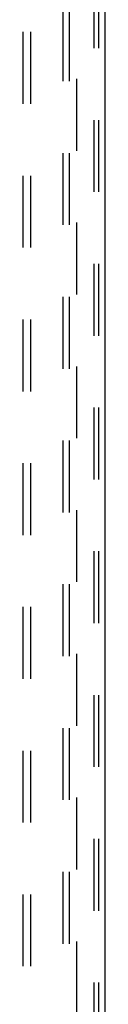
# Model space of a CAD drawing. Header units: inches. Extents: x 0 to 212, y 0 to 138.
# Tile 258 of 270: x 122.17 to 123.5, y 70.25 to 86.26. Entities that reach past the tile are written whole.
import ezdxf

# ---------------------------------------------------------------- set-up
doc = ezdxf.new("R2010")
doc.units = ezdxf.units.IN
doc.header["$LTSCALE"] = 11.6875
doc.header["$MEASUREMENT"] = 0
doc.linetypes.add('HIDDEN', pattern=[0.2, 0.1, -0.1])
doc.layers.get('0').update_dxf_attribs({"linetype": 'CONTINUOUS'})
doc.layers.add('DEFAULT_2', color=8, linetype='HIDDEN')
doc.layers.add('SUBPANEL', color=7, linetype='CONTINUOUS')

msp = doc.modelspace()

# ---------------------------------------------------------------- linework, layer by layer
at = {"color": 3, "linetype": 'Continuous'}
msp.add_line((123.502, 101.393), (123.502, 38.425), dxfattribs=at)
at = {"layer": 'DEFAULT_2', "color": 8, "linetype": 'HIDDEN'}
for p, q in [((122.822, 38.508), (122.822, 101.018)), ((122.926, 38.508), (122.926, 101.018)), ((123.324, 100.988), (123.324, 38.538)), ((123.398, 100.988), (123.398, 38.538))]:
    msp.add_line(p, q, dxfattribs=at)
at = {"layer": 'SUBPANEL', "color": 8, "linetype": 'HIDDEN'}
for p, q in [((122.173, 40.477), (122.173, 96.165)), ((122.298, 40.477), (122.298, 96.165)), ((123.048, 46.727), (123.048, 89.915))]:
    msp.add_line(p, q, dxfattribs=at)

doc.saveas('drawing.dxf')
